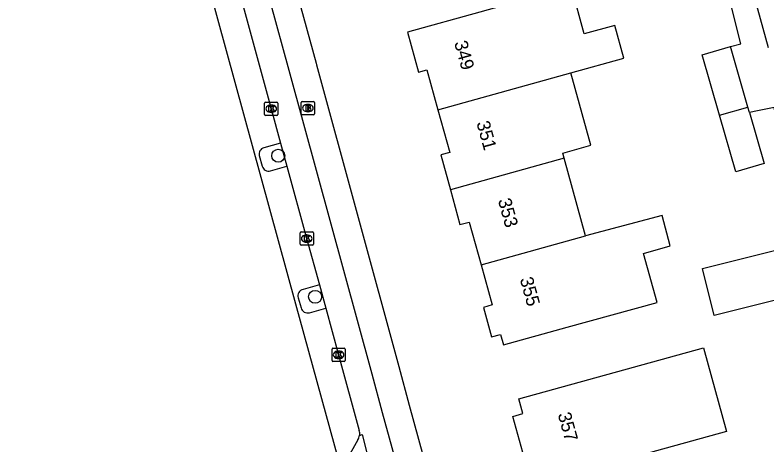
# Model space of a CAD drawing. Extents: x 162542 to 163144, y 380786 to 381511.
# Drawn here: x 162607.9 to 162664.6, y 380901.8 to 380934.3 of the extents above; entities that cross this region are included whole.
import ezdxf

# ---------------------------------------------------------------- set-up
doc = ezdxf.new("R2010")
doc.units = 0
for name, color, linetype in [('IMGEO_Boom', 7, 'Continuous'), ('IMGEO_Brandkraan', 7, 'Continuous'), ('IMGEO_Fietspad_gesloten', 7, 'Continuous'), ('IMGEO_Kolk', 7, 'Continuous'), ('IMGEO_Pand', 7, 'Continuous'), ('IMGEO_Pand_nummerreeks', 7, 'Continuous'), ('IMGEO_Parkeervlak_open', 7, 'Continuous'), ('IMGEO_Rijbaan_regionaal_gesloten', 7, 'Continuous'), ('IMGEO_Voetpad_open', 7, 'Continuous')]:
    doc.layers.add(name, color=color, linetype=linetype)

msp = doc.modelspace()

# ---------------------------------------------------------------- linework, layer by layer
at = {"layer": 'IMGEO_Boom'}
for centre in [(162627.732, 380923.685), (162630.517, 380913.025)]:
    msp.add_circle(centre, 0.489, dxfattribs=at)
at = {"layer": 'IMGEO_Brandkraan'}
for p, q in [((162629.472, 380926.859), (162629.472, 380927.711)), ((162629.547, 380927.785), (162630.399, 380927.785)), ((162629.96, 380927.565), (162629.985, 380927.565)), ((162630.473, 380927.711), (162630.473, 380926.859)), ((162629.983, 380927.005), (162629.958, 380927.005)), ((162630.399, 380926.785), (162629.547, 380926.785))]:
    msp.add_line(p, q, dxfattribs=at)
for points in [[(162629.472, 380926.859), (162629.472, 380927.711)], [(162629.547, 380927.785), (162630.399, 380927.785)], [(162630.473, 380927.711), (162630.473, 380926.859)], [(162629.82, 380927.485), (162629.82, 380927.085), (162630.033, 380927.085)], [(162630.051, 380927.485), (162629.82, 380927.485)], [(162629.999, 380927.404), (162629.945, 380927.404), (162629.945, 380927.328)], [(162629.945, 380927.328), (162629.998, 380927.328)], [(162630.007, 380927.252), (162629.945, 380927.252), (162629.945, 380927.171)], [(162629.945, 380927.171), (162630.007, 380927.171)], [(162630.399, 380926.785), (162629.547, 380926.785)]]:
    msp.add_lwpolyline(points, dxfattribs=at)
for centre, radius, start, end in [((162629.549, 380927.709), 0.0765, 91.552, 178.448), ((162629.549, 380927.709), 0.0765, 91.552, 178.448), ((162630.397, 380927.709), 0.0765, 1.552, 88.448), ((162630.397, 380927.709), 0.0765, 1.552, 88.448), ((162630, 380927.366), 0.0379, 267.8285, 90.9355), ((162630.008, 380927.211), 0.0404, 269.8759, 90.5077), ((162630.039, 380927.336), 0.251, 268.6676, 293.5347), ((162630.055, 380927.34), 0.145, 59.4692, 91.5367), ((162630.08, 380927.387), 0.0922, 285.5137, 58.1501), ((162630.085, 380927.195), 0.105, 301.3115, 78.989), ((162629.549, 380926.861), 0.0765, 181.552, 268.448), ((162629.549, 380926.861), 0.0765, 181.552, 268.448), ((162630.397, 380926.861), 0.0765, 271.552, 358.448), ((162630.397, 380926.861), 0.0765, 271.552, 358.448)]:
    msp.add_arc(centre, radius, start, end, dxfattribs=at)
for centre, major_axis, ratio, start_param, end_param in [((162629.959, 380927.285), (-0.387, 0.002), 0.722429, 4.712389, 7.853982), ((162629.984, 380927.285), (-0.39, 0.002), 0.717154, 1.570796, 4.712389)]:
    msp.add_ellipse(centre, major_axis=major_axis, ratio=ratio, start_param=start_param, end_param=end_param, dxfattribs=at)
at = {"layer": 'IMGEO_Fietspad_gesloten'}
for points in [[(162624.924, 380935.57), (162627.206, 380927.237), (162627.911, 380924.637)], [(162643.462, 380875.449), (162639.655, 380889.439), (162637.353, 380897.897), (162637.06, 380898.972), (162635.614, 380904.269), (162634.818, 380907.18), (162628.553, 380930.119), (162627.119, 380935.366)], [(162627.911, 380924.637), (162628.379, 380922.884)], [(162628.379, 380922.884), (162629.88, 380917.458), (162630.847, 380913.918)], [(162630.847, 380913.918), (162631.327, 380912.173)], [(162631.327, 380912.173), (162632.295, 380908.642), (162633.857, 380902.924)], [(162633.876, 380902.558), (162634.064, 380902.611), (162635.479, 380897.013)]]:
    msp.add_lwpolyline(points, dxfattribs=at)
msp.add_arc((162633.018, 380902.697), 0.87, 350.8074, 15.136, dxfattribs=at)
at = {"layer": 'IMGEO_Kolk'}
for p, q in [((162626.706, 380926.809), (162626.706, 380927.661)), ((162626.781, 380927.735), (162627.633, 380927.735)), ((162627.707, 380927.661), (162627.707, 380926.809)), ((162627.194, 380927.515), (162627.219, 380927.515)), ((162627.633, 380926.735), (162626.781, 380926.735)), ((162627.217, 380926.955), (162627.192, 380926.955)), ((162629.463, 380917.923), (162630.315, 380917.923)), ((162629.388, 380916.997), (162629.388, 380917.849)), ((162629.876, 380917.703), (162629.901, 380917.703)), ((162630.389, 380917.849), (162630.389, 380916.997)), ((162630.315, 380916.923), (162629.463, 380916.923)), ((162629.899, 380917.143), (162629.874, 380917.143)), ((162631.794, 380908.216), (162631.794, 380909.068)), ((162631.869, 380909.142), (162632.721, 380909.142)), ((162632.282, 380908.922), (162632.307, 380908.922)), ((162632.795, 380909.068), (162632.795, 380908.216)), ((162632.305, 380908.362), (162632.28, 380908.362)), ((162632.721, 380908.142), (162631.869, 380908.142))]:
    msp.add_line(p, q, dxfattribs=at)
for points in [[(162626.706, 380926.809), (162626.706, 380927.661)], [(162626.781, 380927.735), (162627.633, 380927.735)], [(162627.707, 380927.661), (162627.707, 380926.809)], [(162627.027, 380927.435), (162627.15, 380927.435), (162627.15, 380927.284), (162627.28, 380927.435), (162627.444, 380927.435), (162627.298, 380927.284), (162627.451, 380927.035), (162627.299, 380927.035), (162627.214, 380927.199), (162627.15, 380927.132), (162627.15, 380927.035), (162627.027, 380927.035), (162627.027, 380927.435)], [(162627.633, 380926.735), (162626.781, 380926.735)], [(162629.463, 380917.923), (162630.315, 380917.923)], [(162629.388, 380916.997), (162629.388, 380917.849)], [(162629.709, 380917.623), (162629.832, 380917.623), (162629.832, 380917.472), (162629.962, 380917.623), (162630.126, 380917.623), (162629.98, 380917.472), (162630.133, 380917.223), (162629.981, 380917.223), (162629.896, 380917.387), (162629.832, 380917.32), (162629.832, 380917.223), (162629.709, 380917.223), (162629.709, 380917.623)], [(162630.389, 380917.849), (162630.389, 380916.997)], [(162630.315, 380916.923), (162629.463, 380916.923)], [(162631.794, 380908.216), (162631.794, 380909.068)], [(162631.869, 380909.142), (162632.721, 380909.142)], [(162632.115, 380908.842), (162632.238, 380908.842), (162632.238, 380908.691), (162632.368, 380908.842), (162632.532, 380908.842), (162632.386, 380908.691), (162632.539, 380908.442), (162632.387, 380908.442), (162632.302, 380908.606), (162632.238, 380908.539), (162632.238, 380908.442), (162632.115, 380908.442), (162632.115, 380908.842)], [(162632.795, 380909.068), (162632.795, 380908.216)], [(162632.721, 380908.142), (162631.869, 380908.142)]]:
    msp.add_lwpolyline(points, dxfattribs=at)
for centre, start, end in [((162626.783, 380927.659), 91.552, 178.448), ((162626.783, 380927.659), 91.552, 178.448), ((162627.631, 380927.659), 1.552, 88.448), ((162627.631, 380927.659), 1.552, 88.448), ((162626.783, 380926.811), 181.552, 268.448), ((162626.783, 380926.811), 181.552, 268.448), ((162627.631, 380926.811), 271.552, 358.448), ((162627.631, 380926.811), 271.552, 358.448), ((162629.465, 380917.847), 91.552, 178.448), ((162629.465, 380917.847), 91.552, 178.448), ((162630.313, 380917.847), 1.552, 88.448), ((162630.313, 380917.847), 1.552, 88.448), ((162629.465, 380916.999), 181.552, 268.448), ((162629.465, 380916.999), 181.552, 268.448), ((162630.313, 380916.999), 271.552, 358.448), ((162630.313, 380916.999), 271.552, 358.448), ((162631.871, 380909.066), 91.552, 178.448), ((162631.871, 380909.066), 91.552, 178.448), ((162632.719, 380909.066), 1.552, 88.448), ((162632.719, 380909.066), 1.552, 88.448), ((162631.871, 380908.218), 181.552, 268.448), ((162631.871, 380908.218), 181.552, 268.448), ((162632.719, 380908.218), 271.552, 358.448), ((162632.719, 380908.218), 271.552, 358.448)]:
    msp.add_arc(centre, 0.0765, start, end, dxfattribs=at)
for centre, major_axis, ratio, start_param, end_param in [((162627.193, 380927.235), (-0.387, 0.002), 0.722429, 4.712389, 7.853982), ((162627.218, 380927.235), (-0.39, 0.002), 0.717154, 1.570796, 4.712389), ((162629.875, 380917.423), (-0.387, 0.002), 0.722429, 4.712389, 7.853982), ((162629.9, 380917.423), (-0.39, 0.002), 0.717154, 1.570796, 4.712389), ((162632.281, 380908.642), (-0.387, 0.002), 0.722429, 4.712389, 7.853982), ((162632.306, 380908.642), (-0.39, 0.002), 0.717154, 1.570796, 4.712389)]:
    msp.add_ellipse(centre, major_axis=major_axis, ratio=ratio, start_param=start_param, end_param=end_param, dxfattribs=at)
at = {"layer": 'IMGEO_Pand'}
for points in [[(162649.832, 380929.95), (162653.846, 380931.059), (162653.165, 380933.526), (162650.851, 380932.887), (162649.898, 380936.338), (162645.773, 380935.199), (162645.743, 380935.305), (162642.969, 380934.539), (162637.502, 380933.029), (162638.336, 380930.008), (162638.961, 380930.181), (162639.795, 380927.164)], [(162663.743, 380935.544), (162664.738, 380931.852)], [(162661.059, 380926.756), (162659.751, 380931.315), (162661.902, 380931.932)], [(162663.214, 380927.356), (162661.902, 380931.932)], [(162639.795, 380927.164), (162649.832, 380929.95)], [(162649.325, 380923.493), (162649.218, 380923.883), (162651.345, 380924.47), (162649.832, 380929.95)], [(162639.795, 380927.164), (162640.685, 380923.941), (162640.003, 380923.753), (162640.735, 380921.104)], [(162661.059, 380926.756), (162663.214, 380927.356)], [(162663.332, 380926.946), (162663.214, 380927.356)], [(162663.332, 380926.946), (162664.437, 380923.09), (162662.287, 380922.473), (162661.059, 380926.756)], [(162649.325, 380923.493), (162640.735, 380921.104)], [(162650.946, 380917.623), (162649.325, 380923.493)], [(162640.735, 380921.104), (162641.46, 380918.477), (162642.164, 380918.671), (162643.059, 380915.429)], [(162643.059, 380915.429), (162643.894, 380912.407), (162643.226, 380912.223), (162643.842, 380909.995), (162644.522, 380910.183), (162644.74, 380909.395), (162649.56, 380910.726), (162656.348, 380912.602), (162655.326, 380916.305), (162657.347, 380916.871), (162656.725, 380919.179), (162650.946, 380917.623)], [(162643.059, 380915.429), (162650.946, 380917.623)], [(162667.21, 380913.25), (162660.657, 380911.612), (162659.77, 380915.159), (162666.323, 380916.798)], [(162659.85, 380909.16), (162661.599, 380902.844), (162647.651, 380898.993), (162647.344, 380900.104), (162646.58, 380899.893), (162645.448, 380903.988), (162646.209, 380904.199), (162645.902, 380905.309), (162659.85, 380909.16)]]:
    msp.add_lwpolyline(points, dxfattribs=at)
at = {"layer": 'IMGEO_Parkeervlak_open'}
for points in [[(162627.911, 380924.637), (162626.651, 380924.285)], [(162626.304, 380923.695), (162626.525, 380922.888)], [(162627.142, 380922.554), (162628.379, 380922.884)], [(162630.847, 380913.918), (162629.606, 380913.573)], [(162629.242, 380912.948), (162629.463, 380912.189)], [(162630.088, 380911.825), (162631.327, 380912.173)], [(162633.746, 380902.215), (162632.882, 380900.671)]]:
    msp.add_lwpolyline(points, dxfattribs=at)
for centre, radius, start, end in [((162626.765, 380923.821), 0.478, 103.808, 195.2694), ((162626.98, 380922.991), 0.466, 192.791, 290.3531), ((162629.715, 380913.091), 0.494, 102.7068, 196.8602), ((162629.945, 380912.298), 0.494, 192.7068, 286.8602), ((162632.998, 380902.695), 0.888, 327.3302, 351.1556)]:
    msp.add_arc(centre, radius, start, end, dxfattribs=at)
at = {"layer": 'IMGEO_Rijbaan_regionaal_gesloten'}
msp.add_lwpolyline([(162632.641, 380899.441), (162629.06, 380912.479), (162622.511, 380936.425), (162622.251, 380937.208), (162619.024, 380945.389), (162618.814, 380946.04), (162615.75, 380957.284), (162615.549, 380958.056), (162614.179, 380963.071), (162614.338, 380963.116), (162607.853, 380986.486)], dxfattribs=at)
at = {"layer": 'IMGEO_Voetpad_open'}
for points in [[(162661.902, 380931.932), (162662.68, 380932.127), (162658.104, 380950.425), (162656.923, 380950.119), (162656.396, 380952.029)], [(162629.166, 380935.922), (162630.597, 380930.676), (162630.628, 380930.559), (162636.833, 380907.747), (162637.627, 380904.829), (162639.374, 380898.406), (162640.423, 380894.548), (162641.657, 380889.996), (162644.783, 380878.463), (162646.531, 380872.082)], [(162666.323, 380916.798), (162667.198, 380916.966), (162665.202, 380927.334), (162663.944, 380927.073), (162663.332, 380926.946)]]:
    msp.add_lwpolyline(points, dxfattribs=at)

# ---------------------------------------------------------------- texts
at = {"layer": 'IMGEO_Pand_nummerreeks'}
for s, rotation, p in [('349', 285.5254, (162641.012, 380932.228)), ('351', 285.5254, (162642.696, 380926.167)), ('353', 285.5254, (162644.319, 380920.325)), ('355', 285.5254, (162645.972, 380914.373)), ('357', 285.4782, (162648.837, 380904.152))]:
    msp.add_text(s, height=1, rotation=rotation, dxfattribs=at).set_placement(p)

doc.saveas('drawing.dxf')
